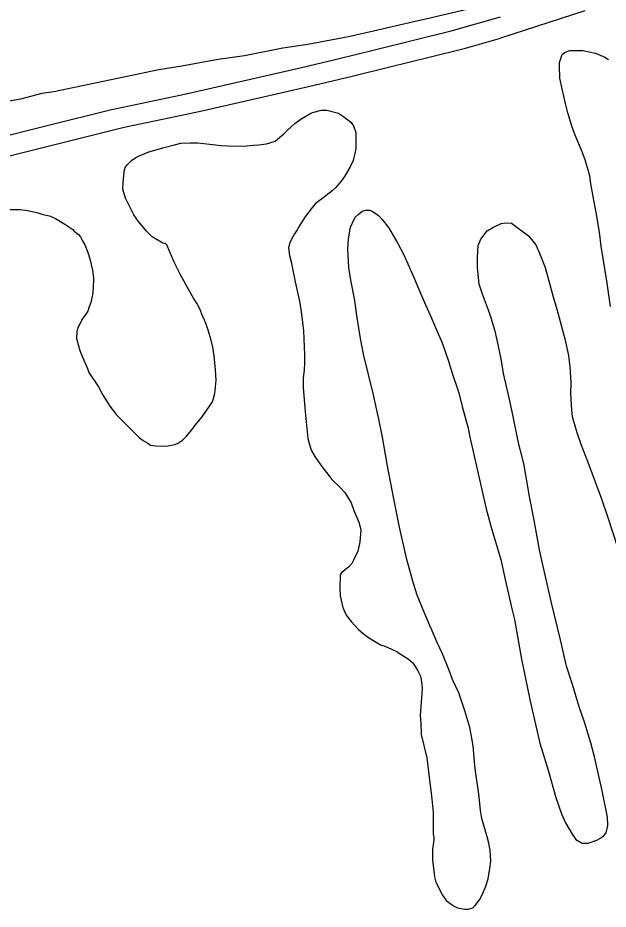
# Model space of a CAD drawing. Extents: x 3324104 to 3361979, y 612876 to 638273.
# Drawn here: x 3355096 to 3355717, y 628340 to 629279 of the extents above; entities that cross this region are included whole.
import ezdxf

# ---------------------------------------------------------------- set-up
doc = ezdxf.new("R2010")
doc.units = 0
doc.layers.add('V-SITE-VEGE', color=7, linetype='Continuous')
doc.layers.add('V-TOPO-SHOR', color=7, linetype='Continuous')

msp = doc.modelspace()

# ---------------------------------------------------------------- linework, layer by layer
at = {"layer": 'V-SITE-VEGE'}
for p, q in [((3355570.37, 629287.71), (3355526.81, 629277.66)), ((3355526.81, 629277.66), (3355513, 629274.65)), ((3355513, 629274.65), (3355470.49, 629264.58)), ((3355443.93, 629258.56), (3355401.45, 629250.61)), ((3355470.49, 629264.58), (3355443.93, 629258.56)), ((3355374.92, 629246.7), (3355334.56, 629238.73)), ((3355401.45, 629250.61), (3355374.92, 629246.7)), ((3355334.56, 629238.73), (3355306.96, 629234.83)), ((3355666.09, 629231.61), (3355668.96, 629240.24)), ((3355668.96, 629240.24), (3355671.74, 629242.18)), ((3355671.74, 629242.18), (3355676.89, 629244.47)), ((3355676.89, 629244.47), (3355690.68, 629244.3)), ((3355690.68, 629244.3), (3355704.03, 629241.38)), ((3355704.03, 629241.38), (3355713.83, 629237.32)), ((3355713.83, 629237.32), (3355717.74, 629234.91)), ((3355268.73, 629227.89), (3355244.32, 629223.96)), ((3355306.96, 629234.83), (3355268.73, 629227.89)), ((3355666.05, 629228.46), (3355666.09, 629231.61)), ((3355666.68, 629215.05), (3355666.05, 629228.46)), ((3355244.32, 629223.96), (3355133.85, 629200.96)), ((3355668.9, 629204), (3355666.68, 629215.05)), ((3355133.85, 629200.96), (3355121.11, 629199)), ((3355672.65, 629188.59), (3355668.9, 629204)), ((3355098.79, 629192.92), (3355074.37, 629188.99)), ((3355121.11, 629199), (3355098.79, 629192.92)), ((3355406.22, 629178.9), (3355415.71, 629181.54)), ((3355415.71, 629181.54), (3355421.22, 629181.47)), ((3355421.22, 629181.47), (3355433.39, 629178.17)), ((3355674.89, 629178.71), (3355672.65, 629188.59)), ((3355392.73, 629171.19), (3355396.7, 629173.89)), ((3355396.7, 629173.89), (3355402.65, 629177.37)), ((3355402.65, 629177.37), (3355406.22, 629178.9)), ((3355433.39, 629178.17), (3355438.87, 629174.95)), ((3355438.87, 629174.95), (3355446.67, 629168.94)), ((3355679.43, 629163.68), (3355674.89, 629178.71)), ((3355380.38, 629160.7), (3355387.56, 629167.31)), ((3355387.56, 629167.31), (3355392.73, 629171.19)), ((3355446.67, 629168.94), (3355449.38, 629164.97)), ((3355449.38, 629164.97), (3355451.65, 629157.85)), ((3355683.24, 629153.39), (3355679.43, 629163.68)), ((3355366.84, 629148.66), (3355375.99, 629156.43)), ((3355375.99, 629156.43), (3355380.38, 629160.7)), ((3355451.65, 629157.85), (3355451.97, 629151.54)), ((3355689.37, 629139.53), (3355683.24, 629153.39)), ((3355250.15, 629142.23), (3355260.82, 629144.86)), ((3355260.82, 629144.86), (3355267.54, 629146.74)), ((3355267.54, 629146.74), (3355277.78, 629147.01)), ((3355277.78, 629147.01), (3355285.27, 629146.92)), ((3355285.27, 629146.92), (3355291.96, 629146.44)), ((3355291.96, 629146.44), (3355310.06, 629144.24)), ((3355310.06, 629144.24), (3355316.75, 629143.77)), ((3355316.75, 629143.77), (3355333.68, 629143.56)), ((3355333.68, 629143.56), (3355343.94, 629144.61)), ((3355343.94, 629144.61), (3355349.85, 629144.93)), ((3355349.85, 629144.93), (3355357.75, 629146.02)), ((3355357.75, 629146.02), (3355361.31, 629147.15)), ((3355361.31, 629147.15), (3355366.84, 629148.66)), ((3355451.97, 629151.54), (3355451.85, 629142.09)), ((3355222.85, 629133.12), (3355233.94, 629137.71)), ((3355233.94, 629137.71), (3355250.15, 629142.23)), ((3355451.42, 629138.94), (3355448.92, 629128.33)), ((3355451.85, 629142.09), (3355451.42, 629138.94)), ((3355693.18, 629129.24), (3355689.37, 629139.53)), ((3355210.92, 629123.81), (3355215.7, 629128.48)), ((3355215.7, 629128.48), (3355220.08, 629131.57)), ((3355220.08, 629131.57), (3355222.85, 629133.12)), ((3355448.92, 629128.33), (3355445.69, 629121.68)), ((3355698.09, 629112.24), (3355693.18, 629129.24)), ((3355206.75, 629105.74), (3355208.1, 629119.12)), ((3355208.1, 629119.12), (3355209.32, 629121.86)), ((3355209.32, 629121.86), (3355210.92, 629123.81)), ((3355445.69, 629121.68), (3355440.04, 629111.51)), ((3355436.44, 629106.82), (3355430.85, 629100.2)), ((3355440.04, 629111.51), (3355436.44, 629106.82)), ((3355698.8, 629105.93), (3355698.09, 629112.24)), ((3355702.5, 629086.58), (3355698.8, 629105.93)), ((3355206.66, 629098.26), (3355206.75, 629105.74)), ((3355209.3, 629088.77), (3355206.66, 629098.26)), ((3355426.86, 629096.7), (3355415.72, 629087.78)), ((3355430.85, 629100.2), (3355426.86, 629096.7)), ((3355218.14, 629071.32), (3355209.3, 629088.77)), ((3355415.72, 629087.78), (3355409.36, 629083.13)), ((3355406.16, 629079.23), (3355398.15, 629068.69)), ((3355409.36, 629083.13), (3355406.16, 629079.23)), ((3355704.7, 629073.55), (3355702.5, 629086.58)), ((3355085.45, 629076.91), (3355098.45, 629076.75)), ((3355098.45, 629076.75), (3355106.32, 629075.87)), ((3355106.32, 629075.87), (3355116.14, 629073.77)), ((3355116.14, 629073.77), (3355122.42, 629071.73)), ((3355122.42, 629071.73), (3355129.49, 629070.06)), ((3355129.49, 629070.06), (3355135.76, 629067.23)), ((3355223.18, 629064.17), (3355218.14, 629071.32)), ((3355398.15, 629068.69), (3355392.93, 629060.48)), ((3355446.08, 629058.25), (3355450.94, 629068.82)), ((3355450.94, 629068.82), (3355454.13, 629071.54)), ((3355454.13, 629071.54), (3355458.5, 629075.03)), ((3355458.5, 629075.03), (3355462.46, 629076.17)), ((3355462.46, 629076.17), (3355466.4, 629076.12)), ((3355466.4, 629076.12), (3355468.35, 629075.3)), ((3355468.35, 629075.3), (3355473.05, 629072.49)), ((3355473.05, 629072.49), (3355475.78, 629070.49)), ((3355475.78, 629070.49), (3355479.67, 629066.5)), ((3355708.39, 629053.01), (3355704.7, 629073.55)), ((3355135.76, 629067.23), (3355145.54, 629061.59)), ((3355145.54, 629061.59), (3355153.74, 629055.97)), ((3355231.33, 629054.22), (3355223.18, 629064.17)), ((3355392.93, 629060.48), (3355390.1, 629055.4)), ((3355479.67, 629066.5), (3355486.26, 629057.75)), ((3355596.57, 629058.35), (3355604.89, 629062.18)), ((3355604.89, 629062.18), (3355609.23, 629062.92)), ((3355609.23, 629062.92), (3355615.53, 629062.44)), ((3355615.53, 629062.44), (3355633.49, 629049.22)), ((3355153.74, 629055.97), (3355155.29, 629053.98)), ((3355155.29, 629053.98), (3355159.98, 629050.38)), ((3355159.98, 629050.38), (3355161.91, 629047.99)), ((3355237.56, 629048.23), (3355231.33, 629054.22)), ((3355387.29, 629051.1), (3355384.48, 629046.41)), ((3355390.1, 629055.4), (3355387.29, 629051.1)), ((3355443.96, 629046.06), (3355446.08, 629058.25)), ((3355486.26, 629057.75), (3355495.9, 629041.08)), ((3355583.41, 629045.51), (3355590.22, 629054.49)), ((3355590.22, 629054.49), (3355596.57, 629058.35)), ((3355710.18, 629038.42), (3355708.39, 629053.01)), ((3355161.91, 629047.99), (3355164.23, 629044.02)), ((3355164.23, 629044.02), (3355166.54, 629039.66)), ((3355248.5, 629041.4), (3355237.56, 629048.23)), ((3355250.86, 629040.98), (3355248.5, 629041.4)), ((3355252.81, 629039.77), (3355250.86, 629040.98)), ((3355382.05, 629040.92), (3355380.81, 629036.6)), ((3355384.48, 629046.41), (3355382.05, 629040.92)), ((3355443.43, 629035.04), (3355443.96, 629046.06)), ((3355495.9, 629041.08), (3355502.45, 629029.19)), ((3355580.57, 629038.85), (3355583.41, 629045.51)), ((3355633.49, 629049.22), (3355641.25, 629039.67)), ((3355166.54, 629039.66), (3355169.59, 629031.74)), ((3355169.59, 629031.74), (3355171.87, 629025.02)), ((3355260.47, 629021.55), (3355252.81, 629039.77)), ((3355380.81, 629036.6), (3355381.89, 629028.32)), ((3355444.37, 629015.72), (3355443.43, 629035.04)), ((3355580.02, 629026.25), (3355580.57, 629038.85)), ((3355641.25, 629039.67), (3355645.08, 629030.95)), ((3355645.08, 629030.95), (3355651.2, 629015.91)), ((3355716.39, 628999.34), (3355710.18, 629038.42)), ((3355171.87, 629025.02), (3355174.48, 629013.17)), ((3355267.39, 629008.07), (3355260.47, 629021.55)), ((3355381.89, 629028.32), (3355383.77, 629021.6)), ((3355383.77, 629021.6), (3355387.85, 629000.67)), ((3355502.45, 629029.19), (3355513.17, 629004.62)), ((3355579.89, 629015.61), (3355580.02, 629026.25)), ((3355174.48, 629013.17), (3355175.56, 629004.88)), ((3355446.57, 629002.3), (3355444.37, 629015.72)), ((3355581.64, 628998.26), (3355579.89, 629015.61)), ((3355651.2, 629015.91), (3355654.2, 629004.05)), ((3355175.56, 629004.88), (3355175.42, 628993.85)), ((3355276.24, 628991.42), (3355267.39, 629008.07)), ((3355513.17, 629004.62), (3355517.77, 628993.54)), ((3355654.2, 629004.05), (3355659.48, 628985.08)), ((3355175.42, 628993.85), (3355174.55, 628987.17)), ((3355387.85, 629000.67), (3355392.69, 628978.55)), ((3355450.64, 628980.98), (3355446.57, 629002.3)), ((3355517.77, 628993.54), (3355525.04, 628976.51)), ((3355585.06, 628987.58), (3355581.64, 628998.26)), ((3355720.02, 628974.87), (3355716.39, 628999.34)), ((3355174.55, 628987.17), (3355172.87, 628978.91)), ((3355280.87, 628983.48), (3355276.24, 628991.42)), ((3355591.55, 628970.95), (3355585.06, 628987.58)), ((3355659.48, 628985.08), (3355663.26, 628972.03)), ((3355172.87, 628978.91), (3355171.24, 628974.21)), ((3355284.35, 628978.32), (3355280.87, 628983.48)), ((3355287.43, 628972.37), (3355284.35, 628978.32)), ((3355392.69, 628978.55), (3355394.52, 628966.7)), ((3355452.8, 628965.19), (3355450.64, 628980.98)), ((3355525.04, 628976.51), (3355530.41, 628965.02)), ((3355166.8, 628965.59), (3355163.19, 628960.91)), ((3355169.61, 628969.9), (3355166.8, 628965.59)), ((3355171.24, 628974.21), (3355169.61, 628969.9)), ((3355289.73, 628966.82), (3355287.43, 628972.37)), ((3355293.94, 628957.31), (3355289.73, 628966.82)), ((3355394.52, 628966.7), (3355396.66, 628948.95)), ((3355456.84, 628941.11), (3355452.8, 628965.19)), ((3355593.44, 628965.02), (3355591.55, 628970.95)), ((3355663.26, 628972.03), (3355671.93, 628940.8)), ((3355162.78, 628958.95), (3355159.15, 628952.69)), ((3355163.19, 628960.91), (3355162.78, 628958.95)), ((3355296.21, 628949.8), (3355293.94, 628957.31)), ((3355530.41, 628965.02), (3355537.68, 628947.59)), ((3355598.36, 628948.81), (3355593.44, 628965.02)), ((3355157.92, 628948.37), (3355157.83, 628940.89)), ((3355159.15, 628952.69), (3355157.92, 628948.37)), ((3355299.63, 628939.12), (3355296.21, 628949.8)), ((3355396.66, 628948.95), (3355397.92, 628923.72)), ((3355537.68, 628947.59), (3355542.66, 628936.5)), ((3355600.98, 628937.74), (3355598.36, 628948.81)), ((3355157.83, 628940.89), (3355161.21, 628928.24)), ((3355301.11, 628932.02), (3355299.63, 628939.12)), ((3355459.78, 628924.53), (3355456.84, 628941.11)), ((3355604.7, 628919.57), (3355600.98, 628937.74)), ((3355671.93, 628940.8), (3355675.65, 628923.02)), ((3355161.21, 628928.24), (3355163.89, 628921.51)), ((3355302.58, 628922.94), (3355301.11, 628932.02)), ((3355542.66, 628936.5), (3355549.51, 628917.11)), ((3355163.89, 628921.51), (3355169.25, 628909.62)), ((3355303.97, 628907.95), (3355302.58, 628922.94)), ((3355397.92, 628923.72), (3355397.82, 628915.45)), ((3355469.9, 628883.03), (3355459.78, 628924.53)), ((3355607.26, 628904.18), (3355604.7, 628919.57)), ((3355675.65, 628923.02), (3355677.08, 628911.19)), ((3355169.25, 628909.62), (3355170.78, 628905.27)), ((3355397.82, 628915.45), (3355397.33, 628907.58)), ((3355549.51, 628917.11), (3355553.29, 628904.45)), ((3355677.08, 628911.19), (3355678.06, 628894.63)), ((3355170.78, 628905.27), (3355180.83, 628890.18)), ((3355304.62, 628897.3), (3355303.97, 628907.95)), ((3355396.44, 628899.71), (3355396.31, 628889.47)), ((3355397.33, 628907.58), (3355396.44, 628899.71)), ((3355553.29, 628904.45), (3355560.13, 628883.88)), ((3355613.25, 628878.5), (3355607.26, 628904.18)), ((3355180.83, 628890.18), (3355185.06, 628882.24)), ((3355303.26, 628883.14), (3355304.62, 628897.3)), ((3355678.06, 628894.63), (3355677.91, 628883.21)), ((3355185.06, 628882.24), (3355191.25, 628872.71)), ((3355300.79, 628874.5), (3355303.26, 628883.14)), ((3355396.31, 628889.47), (3355398.36, 628863.83)), ((3355475.87, 628856.17), (3355469.9, 628883.03)), ((3355560.13, 628883.88), (3355563.89, 628869.26)), ((3355677.91, 628883.21), (3355678.88, 628865.47)), ((3355191.25, 628872.71), (3355192.79, 628869.94)), ((3355294.77, 628865.12), (3355300.79, 628874.5)), ((3355616.96, 628860.72), (3355613.25, 628878.5)), ((3355192.79, 628869.94), (3355199.77, 628860.79)), ((3355289.96, 628858.49), (3355294.77, 628865.12)), ((3355398.36, 628863.83), (3355401.16, 628835.83)), ((3355563.89, 628869.26), (3355569.91, 628846.73)), ((3355678.88, 628865.47), (3355679.58, 628858.76)), ((3355199.77, 628860.79), (3355204.82, 628855.6)), ((3355204.82, 628855.6), (3355212.61, 628848.03)), ((3355282.76, 628849.91), (3355289.96, 628858.49)), ((3355479.97, 628837.21), (3355475.87, 628856.17)), ((3355622.9, 628831.1), (3355616.96, 628860.72)), ((3355679.58, 628858.76), (3355684.49, 628842.15)), ((3355212.61, 628848.03), (3355223.89, 628836.46)), ((3355273.55, 628838.2), (3355279.15, 628844.83)), ((3355279.15, 628844.83), (3355282.76, 628849.91)), ((3355569.91, 628846.73), (3355571.39, 628838.83)), ((3355223.89, 628836.46), (3355227.8, 628833.65)), ((3355227.8, 628833.65), (3355232.88, 628830.83)), ((3355264, 628830.44), (3355269.16, 628833.92)), ((3355269.16, 628833.92), (3355273.55, 628838.2)), ((3355401.16, 628835.83), (3355404.95, 628823.57)), ((3355484.74, 628808.79), (3355479.97, 628837.21)), ((3355571.39, 628838.83), (3355588.94, 628761.8)), ((3355684.49, 628842.15), (3355688.67, 628829.89)), ((3355232.88, 628830.83), (3355235.62, 628828.83)), ((3355235.62, 628828.83), (3355241.12, 628827.97)), ((3355241.12, 628827.97), (3355252.54, 628827.83)), ((3355252.54, 628827.83), (3355257.28, 628828.56)), ((3355257.28, 628828.56), (3355261.23, 628829.3)), ((3355261.23, 628829.3), (3355264, 628830.44)), ((3355628.54, 628809.36), (3355622.9, 628831.1)), ((3355688.67, 628829.89), (3355695.92, 628810.89)), ((3355404.95, 628823.57), (3355408.81, 628816.82)), ((3355408.81, 628816.82), (3355414.99, 628807.69)), ((3355414.99, 628807.69), (3355424.3, 628795.36)), ((3355492.14, 628770.48), (3355484.74, 628808.79)), ((3355634.8, 628774.62), (3355628.54, 628809.36)), ((3355695.92, 628810.89), (3355710.41, 628772.1)), ((3355424.3, 628795.36), (3355426.63, 628792.57)), ((3355426.63, 628792.57), (3355434.8, 628784.59)), ((3355434.8, 628784.59), (3355440.25, 628779.01)), ((3355440.25, 628779.01), (3355446.81, 628767.9)), ((3355497.7, 628742.44), (3355492.14, 628770.48)), ((3355639.24, 628751.32), (3355634.8, 628774.62)), ((3355710.41, 628772.1), (3355716.88, 628753.51)), ((3355446.81, 628767.9), (3355449.86, 628759.98)), ((3355449.86, 628759.98), (3355454.83, 628747.7)), ((3355588.94, 628761.8), (3355594.59, 628740.84)), ((3355645.51, 628716.58), (3355639.24, 628751.32)), ((3355716.88, 628753.51), (3355746.46, 628661.74)), ((3355454.83, 628747.7), (3355457.09, 628739.8)), ((3355457.09, 628739.8), (3355456.14, 628726.42)), ((3355505.55, 628708.47), (3355497.7, 628742.44)), ((3355594.59, 628740.84), (3355604.43, 628708.42)), ((3355456.14, 628726.42), (3355454.05, 628716.98)), ((3355454.05, 628716.98), (3355449.21, 628707.59)), ((3355650.36, 628694.85), (3355645.51, 628716.58)), ((3355447.59, 628704.07), (3355444.39, 628700.56)), ((3355449.21, 628707.59), (3355447.59, 628704.07)), ((3355511.96, 628685.54), (3355505.55, 628708.47)), ((3355604.43, 628708.42), (3355608.9, 628687.09)), ((3355436.83, 628694.35), (3355435.22, 628692.01)), ((3355444.39, 628700.56), (3355436.83, 628694.35)), ((3355657.84, 628662.84), (3355650.36, 628694.85)), ((3355435.22, 628692.01), (3355435.05, 628678.22)), ((3355516.51, 628670.9), (3355511.96, 628685.54)), ((3355608.9, 628687.09), (3355616.38, 628655.09)), ((3355435.05, 628678.22), (3355435.35, 628669.95)), ((3355435.35, 628669.95), (3355437.95, 628657.7)), ((3355524.54, 628651.11), (3355516.51, 628670.9)), ((3355437.95, 628657.7), (3355441.79, 628649.77)), ((3355667.2, 628623.73), (3355657.84, 628662.84)), ((3355441.79, 628649.77), (3355446.83, 628643.01)), ((3355537.56, 628621.01), (3355524.54, 628651.11)), ((3355616.38, 628655.09), (3355619.01, 628645.2)), ((3355446.83, 628643.01), (3355454.6, 628634.64)), ((3355619.01, 628645.2), (3355626.37, 628603.35)), ((3355454.6, 628634.64), (3355461.23, 628629.04)), ((3355461.23, 628629.04), (3355466.31, 628625.44)), ((3355466.31, 628625.44), (3355473.35, 628621.41)), ((3355473.35, 628621.41), (3355477.65, 628618.6)), ((3355477.65, 628618.6), (3355482.35, 628616.96)), ((3355542.92, 628609.12), (3355537.56, 628621.01)), ((3355673.55, 628596.07), (3355667.2, 628623.73)), ((3355482.35, 628616.96), (3355486.27, 628615.34)), ((3355486.27, 628615.34), (3355494.89, 628611.29)), ((3355494.89, 628611.29), (3355497.62, 628609.29)), ((3355497.62, 628609.29), (3355505.83, 628604.46)), ((3355549.81, 628592.49), (3355542.92, 628609.12)), ((3355505.83, 628604.46), (3355511.68, 628599.66)), ((3355511.68, 628599.66), (3355517.09, 628590.93)), ((3355626.37, 628603.35), (3355630.08, 628584.79)), ((3355517.09, 628590.93), (3355519.78, 628585.38)), ((3355553.62, 628581.8), (3355549.81, 628592.49)), ((3355679.63, 628577.87), (3355673.55, 628596.07)), ((3355519.78, 628585.38), (3355521.26, 628577.48)), ((3355560.14, 628567.93), (3355553.62, 628581.8)), ((3355630.08, 628584.79), (3355635.28, 628559.12)), ((3355521.58, 628571.96), (3355521.07, 628562.51)), ((3355521.26, 628577.48), (3355521.58, 628571.96)), ((3355687.19, 628552.18), (3355679.63, 628577.87)), ((3355521.07, 628562.51), (3355519.66, 628544.01)), ((3355563.57, 628558.44), (3355560.14, 628567.93)), ((3355566.6, 628548.95), (3355563.57, 628558.44)), ((3355635.28, 628559.12), (3355645.36, 628514.87)), ((3355692.52, 628537.14), (3355687.19, 628552.18)), ((3355519.66, 628544.01), (3355520.35, 628536.12)), ((3355571.9, 628531.54), (3355566.6, 628548.95)), ((3355520.35, 628536.12), (3355520.59, 628523.91)), ((3355699.34, 628515.38), (3355692.52, 628537.14)), ((3355520.59, 628523.91), (3355526.59, 628499.41)), ((3355573.38, 628524.04), (3355571.9, 628531.54)), ((3355575.21, 628512.2), (3355573.38, 628524.04)), ((3355645.36, 628514.87), (3355654.46, 628486.4)), ((3355703.09, 628500.37), (3355699.34, 628515.38)), ((3355576.92, 628491.3), (3355575.21, 628512.2)), ((3355526.59, 628499.41), (3355529.81, 628472.97)), ((3355710.94, 628466.39), (3355703.09, 628500.37)), ((3355577.99, 628482.62), (3355576.92, 628491.3)), ((3355654.46, 628486.4), (3355662.38, 628457.54)), ((3355580.18, 628468.8), (3355577.99, 628482.62)), ((3355529.81, 628472.97), (3355531.61, 628459.56)), ((3355581.63, 628458.54), (3355580.18, 628468.8)), ((3355531.61, 628459.56), (3355533.36, 628441.81)), ((3355583.02, 628443.95), (3355581.63, 628458.54)), ((3355716.88, 628437.16), (3355710.94, 628466.39)), ((3355662.38, 628457.54), (3355668.47, 628440.52)), ((3355533.36, 628441.81), (3355533.08, 628418.96)), ((3355584.5, 628435.66), (3355583.02, 628443.95)), ((3355668.47, 628440.52), (3355672.68, 628431.02)), ((3355587.89, 628423.79), (3355584.5, 628435.66)), ((3355672.68, 628431.02), (3355679.63, 628419.11)), ((3355717.16, 628428.1), (3355716.88, 628437.16)), ((3355590.17, 628416.28), (3355587.89, 628423.79)), ((3355715.5, 628420.63), (3355717.16, 628428.1)), ((3355533.79, 628413.04), (3355532.48, 628402.82)), ((3355533.08, 628418.96), (3355533.82, 628415.8)), ((3355533.82, 628415.8), (3355533.79, 628413.04)), ((3355591.66, 628409.57), (3355590.17, 628416.28)), ((3355679.63, 628419.11), (3355683.5, 628413.55)), ((3355683.5, 628413.55), (3355690.15, 628409.53)), ((3355696.45, 628409.45), (3355705.55, 628412.88)), ((3355705.55, 628412.88), (3355710.31, 628415.58)), ((3355710.31, 628415.58), (3355713.1, 628417.91)), ((3355713.1, 628417.91), (3355715.5, 628420.63)), ((3355532.48, 628402.82), (3355532.35, 628392.18)), ((3355593.14, 628402.06), (3355591.66, 628409.57)), ((3355593.79, 628390.63), (3355593.14, 628402.06)), ((3355690.15, 628409.53), (3355696.45, 628409.45)), ((3355532.35, 628392.18), (3355534.49, 628374.04)), ((3355592.9, 628382.76), (3355593.79, 628390.63)), ((3355534.49, 628374.04), (3355535.99, 628368.5)), ((3355591.19, 628372.15), (3355592.9, 628382.76)), ((3355535.99, 628368.5), (3355542.92, 628355.02)), ((3355588.73, 628364.3), (3355591.19, 628372.15)), ((3355542.92, 628355.02), (3355546.78, 628349.06)), ((3355581.85, 628349.81), (3355584.68, 628355.29)), ((3355584.68, 628355.29), (3355588.73, 628364.3)), ((3355546.78, 628349.06), (3355554.59, 628343.45)), ((3355577.45, 628343.95), (3355581.85, 628349.81)), ((3355554.59, 628343.45), (3355558.9, 628341.43)), ((3355558.9, 628341.43), (3355566.37, 628340.15)), ((3355566.37, 628340.15), (3355570.31, 628340.1)), ((3355570.31, 628340.1), (3355575.05, 628341.62)), ((3355575.05, 628341.62), (3355577.45, 628343.95))]:
    msp.add_line(p, q, dxfattribs=at)
at = {"layer": 'V-TOPO-SHOR'}
for points in [[(3355692.8, 629286.08), (3355604.1, 629257.33)], [(3355063.73, 629149.57), (3355128.42, 629165.63), (3355193.11, 629181.69), (3355233.19, 629190.16), (3355273.23, 629198.83), (3355313.23, 629207.7), (3355353.18, 629216.78), (3355393.08, 629226.05), (3355432.94, 629235.53), (3355472.75, 629245.21), (3355512.51, 629255.09), (3355552.22, 629265.17), (3355604.1, 629279.8)], [(3355078.69, 629131.32), (3355143.37, 629147.38), (3355208.06, 629163.44), (3355248.15, 629171.91), (3355288.19, 629180.58), (3355328.18, 629189.45), (3355368.13, 629198.52), (3355408.04, 629207.8), (3355447.9, 629217.28), (3355487.71, 629226.96), (3355527.47, 629236.83), (3355567.18, 629246.91), (3355604.1, 629257.33)]]:
    msp.add_lwpolyline(points, dxfattribs=at)

doc.saveas('drawing.dxf')
